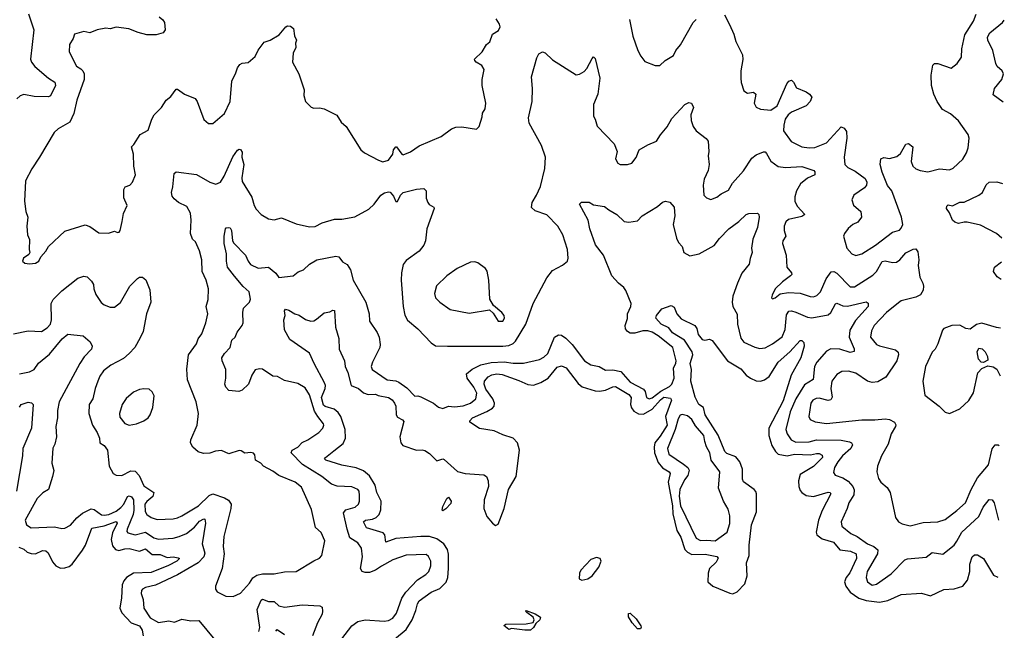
# Model space of a CAD drawing. Extents: x 1690054 to 1842981, y 782881 to 914114.
# Tile 551 of 656: x 1833867 to 1840588, y 836454 to 840625. Entities that reach past the tile are written whole.
import ezdxf

# ---------------------------------------------------------------- set-up
doc = ezdxf.new("R2010")
doc.units = 0

msp = doc.modelspace()

# ---------------------------------------------------------------- linework, layer by layer
at = {"layer": '0CON10XD'}
for points in [[(1833927.5, 840665), (1833963.4, 840555), (1833940.4, 840355), (1833946.9, 840335), (1833970, 840305), (1834063.3, 840225), (1834106.7, 840196.7), (1834111.5, 840175), (1834076.9, 840105), (1834065, 840096.9), (1833965, 840099.1), (1833895, 840114.5), (1833870.8, 840105), (1833848.1, 840085)], [(1834819.4, 840645), (1834845, 840624), (1834856, 840605), (1834859.2, 840555), (1834846.7, 840535), (1834797.9, 840522.1), (1834735, 840520.7), (1834675, 840536.2), (1834612.8, 840562.8), (1834525, 840573.2), (1834485, 840563.1), (1834455, 840566.1), (1834395, 840555.9), (1834345, 840535.4), (1834305, 840544.5), (1834242.5, 840525), (1834232.5, 840495), (1834208, 840455), (1834204.2, 840405), (1834255, 840306.2), (1834285, 840290), (1834299.3, 840275), (1834306.8, 840255), (1834307.5, 840215), (1834257.9, 840075), (1834237.2, 839982.7), (1834209.4, 839925), (1834130.6, 839879.4), (1834102.9, 839855), (1834003.1, 839685), (1833949.2, 839605), (1833905.8, 839524.2), (1833901.1, 839385), (1833910, 839315), (1833922.9, 839275), (1833917.1, 839215), (1833920, 839155), (1833933.6, 839123.6), (1833932.5, 839055), (1833937.5, 839035), (1833929.3, 839020.7), (1833892.5, 838995), (1833887.5, 838975), (1833902.3, 838962.3), (1833935, 838956), (1833975, 838962), (1833997.5, 838975), (1834012.5, 839005), (1834045, 839042.5), (1834064.1, 839075.9), (1834175, 839180), (1834315, 839222.9), (1834345, 839211.4), (1834408.3, 839168.3), (1834473, 839167), (1834515, 839180), (1834535, 839170), (1834546.4, 839173.6), (1834552.5, 839185), (1834566.4, 839246.4), (1834575, 839300), (1834601.2, 839355), (1834577, 839407), (1834577.8, 839465), (1834587.7, 839482.3), (1834618, 839495), (1834638, 839515), (1834657.5, 839565), (1834645.8, 839625), (1834644.2, 839705), (1834630, 839755), (1834647.5, 839772.5), (1834690, 839840), (1834745, 839868.8), (1834769.2, 839945), (1834785.8, 839975), (1834836, 840025), (1834866, 840075), (1834899.7, 840100.3), (1834935, 840150), (1834945, 840150), (1834992.5, 840115), (1835065.5, 840085.5), (1835078.6, 840065), (1835123.4, 839943.4), (1835155, 839916.2), (1835186.7, 839915), (1835265, 839984), (1835303.1, 840065), (1835315.6, 840204.4), (1835341.7, 840261.7), (1835353.6, 840296.4), (1835370.7, 840319.3), (1835385, 840327.5), (1835427.4, 840332.6), (1835475, 840374.2), (1835495, 840416), (1835535, 840470), (1835576.2, 840485), (1835638.3, 840521.7), (1835685, 840576.7), (1835695, 840582.5), (1835715, 840580), (1835736.7, 840565), (1835743.6, 840513.6), (1835757.5, 840485), (1835750, 840465), (1835752.5, 840435), (1835733.3, 840395), (1835728.8, 840335), (1835772, 840255), (1835794.1, 840194.1), (1835808.8, 840145), (1835806.4, 840106.4), (1835817.5, 840065), (1835856.4, 840026.4), (1835875, 840020), (1835913, 840023), (1835946.4, 840016.4), (1836033, 839973), (1836062.5, 839925), (1836096.1, 839896.1), (1836196, 839735), (1836221.2, 839715), (1836316, 839666), (1836345.5, 839654.5), (1836385, 839664.4), (1836413.1, 839705), (1836417.8, 839735), (1836435, 839756.7), (1836440, 839755), (1836475, 839706.7), (1836485, 839701.2), (1836535, 839722), (1836595, 839762), (1836745, 839826.7), (1836815, 839880), (1836845, 839890), (1836885, 839893.3), (1836985, 839877.5), (1837002.5, 839895), (1837025, 839960), (1837026.7, 839985), (1837043.8, 840015), (1837050, 840055), (1837023.3, 840175), (1837023.3, 840215), (1837036.7, 840285), (1837021.7, 840311.7), (1836983.3, 840335), (1836973.3, 840345), (1836972.5, 840355), (1837023.3, 840405), (1837054, 840455), (1837076.5, 840473.5), (1837094.4, 840525.6), (1837135, 840550), (1837146.4, 840575), (1837142.5, 840595), (1837119.4, 840629.4)], [(1838677, 840657), (1838711.2, 840591.2), (1838742, 840525), (1838756, 840475), (1838800.8, 840385), (1838802.3, 840352.3), (1838788.8, 840275), (1838790, 840225), (1838792.5, 840195), (1838809.3, 840139.3), (1838835, 840123.3), (1838875, 840128.8), (1838892.5, 840115), (1838880, 840055), (1838895, 840027.5), (1838923.6, 840013.6), (1838995, 840006.7), (1839038, 840035), (1839103.3, 840186.7), (1839116.7, 840205), (1839135, 840211.2), (1839148.7, 840198.7), (1839169.5, 840159.5), (1839235, 840130.8), (1839258.8, 840115), (1839274, 840095), (1839263.1, 840065), (1839235, 840035.7), (1839135, 839992.9), (1839113.8, 839975), (1839093.1, 839945), (1839082.1, 839905), (1839081.9, 839865), (1839132.6, 839792.6), (1839205, 839756.9), (1839255, 839748.9), (1839295, 839750.9), (1839374.2, 839784.2), (1839475, 839892), (1839495, 839884.2), (1839511.7, 839861.7), (1839513.8, 839816.2), (1839495.4, 839685), (1839500, 839635), (1839519.2, 839615), (1839569.9, 839589.9), (1839639.3, 839539.3), (1839650.6, 839515), (1839647.1, 839495), (1839634.6, 839475.4), (1839562, 839425), (1839548, 839395), (1839558.3, 839358.3), (1839608.5, 839315), (1839612.7, 839275), (1839587.6, 839242.4), (1839554, 839225), (1839521.3, 839198.7), (1839496.2, 839165), (1839491.2, 839145), (1839513.8, 839065), (1839546.7, 839025), (1839575, 839014.3), (1839615.4, 839024.6), (1839708.6, 839085), (1839825, 839172.2), (1839872.2, 839187.8), (1839885, 839201.2), (1839894.4, 839225), (1839886.2, 839275), (1839821.2, 839455), (1839791.2, 839491.2), (1839754, 839584), (1839741.5, 839635), (1839746.2, 839675), (1839765, 839684), (1839805, 839677.5), (1839855, 839689.2), (1839878.9, 839711.1), (1839915, 839773.3), (1839935, 839778.8), (1839963.8, 839755), (1839951.8, 839655), (1839964.7, 839624.7), (1839985, 839606.9), (1840013.9, 839593.9), (1840065, 839585.5), (1840145, 839606.2), (1840215, 839600), (1840238.6, 839611.4), (1840305, 839671.4), (1840330.5, 839715), (1840340.5, 839749.5)], [(1840340.5, 839749.5), (1840348.6, 839815), (1840340.7, 839840.7), (1840275, 839933.8), (1840220.7, 839980.7), (1840165, 840011.2), (1840130.8, 840065), (1840106.8, 840116.8), (1840090.5, 840175), (1840089.4, 840245), (1840100, 840315), (1840112.5, 840325), (1840135, 840325.8), (1840225, 840293.3), (1840266.7, 840325), (1840295, 840367.5), (1840298.6, 840425), (1840318.3, 840521.7), (1840376.9, 840615), (1840397, 840663)], [(1838029.4, 840625), (1838051.7, 840511.7), (1838086, 840415), (1838106.2, 840375), (1838135, 840340), (1838205, 840311.2), (1838237.7, 840312.3), (1838274.2, 840345.8), (1838329.5, 840380.5), (1838346.7, 840415), (1838377.3, 840452.7), (1838464.3, 840605), (1838485, 840626)], [(1840581.3, 840060.2), (1840511.2, 840111.2), (1840521.4, 840155), (1840570, 840215), (1840583.6, 840255.2), (1840573.8, 840275), (1840540, 840305), (1840529.2, 840325), (1840510.8, 840415), (1840476.2, 840485), (1840473.8, 840505), (1840489.1, 840535), (1840575.2, 840604.8), (1840588, 840621.8)], [(1834401.4, 838155), (1834382.2, 838105), (1834365.8, 838035), (1834340.8, 837995), (1834340, 837935), (1834364.3, 837855), (1834395.7, 837805), (1834411.2, 837765), (1834413.3, 837735), (1834445, 837716.2), (1834466.2, 837685), (1834477.3, 837575), (1834504.4, 837525), (1834525, 837513.1), (1834565, 837511.9), (1834625, 837542.5), (1834655, 837540), (1834681.9, 837511.9), (1834715, 837441.1), (1834783.1, 837395), (1834775, 837368.5), (1834735, 837334.6), (1834721.9, 837315), (1834724.3, 837265), (1834735, 837244.5), (1834765, 837224.5), (1834805, 837211.2), (1834915, 837214.7), (1834945, 837222.7), (1834975, 837235.4), (1835086.7, 837305), (1835161.5, 837375), (1835185, 837385.4), (1835265, 837359.1), (1835292.9, 837342.9), (1835310.4, 837315), (1835308.8, 837285), (1835260, 837095), (1835256.9, 837025), (1835262.5, 836975), (1835249.4, 836875), (1835203.3, 836755), (1835203.6, 836733.6), (1835215, 836717.5), (1835275, 836686.2), (1835325, 836683.8), (1835375, 836708), (1835435.8, 836775), (1835458.9, 836811.1), (1835485, 836829.4), (1835525, 836839.4), (1835605, 836838.9), (1835675, 836852), (1835755, 836855.8), (1835875, 836928.8), (1835914.1, 836945.9), (1835928.8, 836965), (1835950.6, 837065), (1835925, 837120.8), (1835885.4, 837155.4), (1835859.5, 837279.5), (1835790.8, 837430.8), (1835747.1, 837465), (1835635, 837510), (1835595, 837541.4), (1835531.2, 837575), (1835513.3, 837595), (1835475.9, 837615.9), (1835471.9, 837651.9), (1835463.2, 837663.2), (1835445, 837667.5), (1835405, 837663.8), (1835379.5, 837679.5), (1835365, 837681.2), (1835295, 837660), (1835245, 837681.4), (1835203.4, 837676.6), (1835165, 837662.9), (1835121.2, 837661.2), (1835085, 837672), (1835048, 837705), (1835033.2, 837733.2), (1835034.3, 837755), (1835079.2, 837855), (1835088.1, 837935), (1835070.9, 838015), (1835012.9, 838165), (1835007.6, 838237.6), (1835020, 838335), (1835075, 838410), (1835086.5, 838445), (1835110.7, 838479.3), (1835138.6, 838555), (1835152.5, 838615), (1835140, 838665), (1835153.9, 838713.9), (1835157.1, 838785), (1835140, 838845), (1835113.9, 838903.9), (1835110.9, 838985), (1835094, 839045), (1835066.6, 839106.6), (1835045.8, 839125.8), (1835034, 839165), (1835038.5, 839255), (1835032.7, 839302.7), (1835007.4, 839347.4), (1834952, 839375), (1834920.6, 839400.6), (1834909.1, 839419.1), (1834903.5, 839445), (1834913.4, 839483.4), (1834922.2, 839575), (1834934.2, 839585.8), (1835075, 839566.2), (1835165, 839514.7), (1835205, 839502), (1835237.3, 839515), (1835263.8, 839555), (1835322.2, 839687.8), (1835355, 839733.8), (1835365, 839740), (1835375, 839737.5), (1835385, 839720), (1835384.3, 839685), (1835396.7, 839635), (1835383.1, 839545), (1835385, 839520), (1835452.4, 839412.4), (1835468.1, 839355), (1835481.4, 839331.4), (1835515.8, 839295), (1835565, 839264.5), (1835605, 839256.5), (1835655, 839272.2), (1835755, 839230), (1835845, 839208.9), (1835885, 839211.5), (1835932.3, 839237.7), (1836015, 839261.1), (1836065, 839261.1), (1836155, 839276.8), (1836250.8, 839329.2), (1836285.9, 839364.1), (1836331.4, 839425), (1836357.6, 839442.4), (1836385, 839448.9), (1836395, 839445.6), (1836418.9, 839418.9), (1836435, 839383.8), (1836445, 839382), (1836465.5, 839425), (1836485, 839444.4), (1836575, 839467.8), (1836625, 839471.2), (1836641.2, 839455), (1836641.2, 839405), (1836653.3, 839375), (1836662.7, 839362.7), (1836693.9, 839343.9), (1836695.8, 839335), (1836646.9, 839195), (1836637.5, 839115), (1836626.7, 839085), (1836595, 839044.4), (1836505, 838980.5), (1836485, 838952), (1836473.4, 838895), (1836471.1, 838845), (1836485.8, 838665), (1836496.3, 838606.4), (1836515, 838571.9), (1836585, 838512.9), (1836675, 838416.2), (1836705, 838395.8), (1836786.6, 838393.4), (1837166, 838394), (1837205, 838398.5), (1837235, 838412.3), (1837251.4, 838428.6), (1837322.1, 838545), (1837372.5, 838685), (1837465, 838862), (1837505, 838911.9), (1837571.7, 838948.3), (1837606.7, 838975), (1837612, 838995), (1837607.5, 839055), (1837574.4, 839155), (1837541.1, 839215), (1837465, 839292.2), (1837385, 839318.6), (1837360.9, 839340.9), (1837364.4, 839375), (1837395.6, 839425), (1837421.5, 839485), (1837451.7, 839608.3), (1837456, 839685), (1837429.4, 839765), (1837345, 839916.7), (1837339.4, 839955), (1837365.9, 840065.9), (1837368, 840155), (1837360.8, 840235), (1837396.2, 840365), (1837409.7, 840390.3), (1837435, 840404), (1837455, 840398), (1837505, 840351.2), (1837665, 840248), (1837687.9, 840252.1), (1837719.1, 840270.9), (1837738.8, 840291.2), (1837775, 840360), (1837785, 840370), (1837795, 840360), (1837827.5, 840225), (1837812.5, 840115), (1837784.3, 840045), (1837784.5, 839964.5), (1837795.8, 839945), (1837808.3, 839898.3), (1837925, 839777.5), (1837946, 839725), (1837933.3, 839675), (1837950, 839645), (1837966.4, 839636.4), (1838015, 839636), (1838046.2, 839645), (1838075.7, 839684.3), (1838096.7, 839735), (1838155, 839770), (1838215, 839793.8), (1838241.7, 839838.3), (1838286.6, 839893.4), (1838319.7, 839950.3), (1838406.7, 840045), (1838435, 840058.8), (1838452.5, 840055), (1838467.5, 840025), (1838448.6, 839975), (1838450, 839935), (1838464.2, 839895), (1838484, 839865), (1838553, 839813), (1838567.1, 839795), (1838570.8, 839725), (1838566, 839695), (1838574.2, 839635), (1838566, 839595), (1838540, 839535), (1838532.2, 839495), (1838535.9, 839425.9), (1838555, 839406.7), (1838585, 839396.7), (1838625, 839411.2), (1838655.8, 839434.2), (1838705, 839461.2), (1838733.2, 839506.8), (1838807.6, 839592.4), (1838865, 839678.9), (1838895, 839701.5), (1838945, 839722.2), (1838955, 839721.9), (1838965, 839711.4), (1838995, 839657.1), (1839045, 839621.5), (1839095, 839614.8), (1839205, 839621.3), (1839288, 839595), (1839295.8, 839585), (1839294, 839565), (1839245, 839542.9), (1839196, 839504), (1839168.9, 839455), (1839157.9, 839415), (1839158.8, 839385), (1839175, 839350), (1839226, 839295), (1839205, 839281.1), (1839115, 839259.2), (1839096.8, 839243.2), (1839085.7, 839215), (1839085.6, 839185), (1839095.8, 839145), (1839075.7, 839115), (1839073.3, 839095), (1839098.5, 839015), (1839104.3, 838935), (1839135.8, 838895), (1839136.9, 838885), (1839129.4, 838875), (1839074.2, 838835), (1839024.2, 838785), (1839003.6, 838743.6), (1839000, 838725), (1839005, 838717.5), (1839025, 838724), (1839058.2, 838751.8), (1839115, 838761.8), (1839195, 838756.7), (1839263, 838733), (1839285, 838731.6), (1839308.5, 838741.5), (1839333.4, 838766.6), (1839371.3, 838855), (1839406.9, 838903.1), (1839425, 838905.3), (1839445, 838893.5), (1839535, 838799.5), (1839565, 838798.7), (1839691.4, 838878.6), (1839715.9, 838905), (1839755, 838972.9), (1839775, 838978.2), (1839825, 838965.3), (1839851.1, 838968.9), (1839875.2, 838984.8), (1839915, 839033.1), (1839965, 839056.1), (1839985, 839059.1), (1839998.1, 839038.1), (1840004.6, 838985), (1839998.9, 838945), (1840011.5, 838865), (1840032.2, 838825), (1840037.5, 838805), (1840035, 838777.5), (1840015.4, 838744.6), (1839985, 838728.5), (1839885, 838703.8), (1839865, 838691.5), (1839785, 838625.5), (1839700.5, 838535), (1839681.4, 838498.6), (1839674.5, 838455), (1839715.9, 838405.9), (1839736, 838396), (1839845, 838370.4), (1839863.8, 838353.8), (1839865.4, 838335), (1839855.5, 838295), (1839778.3, 838181.7), (1839725, 838150), (1839686.3, 838146.3), (1839655, 838156.5), (1839575, 838209.6), (1839523.8, 838223.8), (1839478.8, 838221.2), (1839445, 838200), (1839410.4, 838155), (1839404.6, 838105), (1839413.2, 838046.8), (1839405, 838028.8), (1839385, 838022.9), (1839325, 838038.5), (1839303.5, 838036.5), (1839280.6, 838025), (1839266.5, 838005), (1839254.4, 837915), (1839263.8, 837893.8), (1839297.6, 837877.6), (1839373.4, 837866.6), (1839615, 837892.2), (1839705, 837890.6), (1839775, 837898.5), (1839805, 837893.1), (1839838.8, 837875), (1839847.7, 837857.7), (1839844.2, 837845), (1839816.5, 837795), (1839795.4, 837724.6), (1839749.2, 837645), (1839721.4, 837575), (1839718.9, 837535), (1839729.8, 837489.8), (1839745, 837465.8), (1839788.3, 837428.3), (1839810, 837395), (1839846, 837225), (1839866.2, 837195), (1839891.7, 837181.7), (1839945, 837168.1), (1840035, 837190), (1840135, 837195.6), (1840185, 837209.5), (1840265, 837270.9), (1840322.9, 837325), (1840360.8, 837415), (1840405, 837495.6), (1840480, 837585), (1840505.9, 837694.1), (1840525, 837720), (1840545, 837721.2), (1840553.5, 837715.6)], [(1840570.3, 839131.9), (1840535, 839164.6), (1840425, 839220.6), (1840335, 839240.7), (1840315, 839242.3), (1840275, 839232.5), (1840250.7, 839240.7), (1840234, 839255), (1840214.2, 839304.2), (1840193.8, 839335), (1840195, 839350), (1840205, 839360), (1840235, 839353.3), (1840285, 839378.1), (1840315, 839377.3), (1840415, 839426.5), (1840440, 839445), (1840463.8, 839496.2), (1840485, 839514.3), (1840537.1, 839517.1), (1840574.7, 839506.7)], [(1836066.4, 836395), (1836135.2, 836484.8), (1836175, 836514.6), (1836225, 836524.6), (1836355, 836516), (1836385, 836521.6), (1836413.8, 836536.2), (1836439.5, 836570.5), (1836476.2, 836673.8), (1836503.8, 836715), (1836581.8, 836798.2), (1836640, 836835), (1836659.4, 836855), (1836674.5, 836895), (1836672.5, 836925), (1836658.8, 836958.8), (1836642.1, 836972.1), (1836506.1, 836966.1), (1836415, 836936), (1836337.2, 836892.7), (1836295, 836863.8), (1836255, 836848.5), (1836225, 836847.5), (1836205, 836855.8), (1836194.5, 836875), (1836206.4, 836956.4), (1836200, 837015), (1836175, 837050.6), (1836121.8, 837085), (1836102.9, 837145), (1836078.2, 837255), (1836093.4, 837276.6), (1836158, 837295), (1836180, 837315), (1836186.7, 837335), (1836187.5, 837375), (1836183.4, 837403.4), (1836175.8, 837415), (1836134.6, 837434.6), (1836035, 837438.2), (1835995, 837451.1), (1835930.6, 837505), (1835797.2, 837587.3), (1835720.7, 837665), (1835726.4, 837685), (1835765.5, 837704.5), (1835795, 837737.5), (1835834.6, 837755.4), (1835910, 837805), (1835936, 837835), (1835944.2, 837855), (1835940.8, 837865), (1835903, 837913), (1835880.6, 837950.6), (1835845, 838063.1), (1835815, 838109.4), (1835765, 838139.4), (1835675, 838160), (1835627, 838187), (1835595, 838188.8), (1835525, 838238), (1835505, 838240), (1835475, 838232), (1835452.6, 838197.4), (1835429.2, 838135), (1835385.5, 838094.5), (1835364.1, 838085.9), (1835295, 838092.5), (1835274.3, 838115), (1835266.9, 838135), (1835274.4, 838175.6), (1835274.5, 838235), (1835248.9, 838295), (1835246.7, 838315), (1835265.7, 838345), (1835304.5, 838385), (1835314.5, 838435), (1835337.1, 838455), (1835350.8, 838489.2), (1835385, 838535.8), (1835392.1, 838555), (1835389.5, 838625), (1835395, 838653.3), (1835435.9, 838694.1), (1835442.9, 838715), (1835434.4, 838765), (1835391.7, 838801.7), (1835333.6, 838873.6), (1835284.7, 838935), (1835278.2, 838975), (1835280, 839025), (1835262.3, 839095), (1835262, 839145), (1835271.2, 839195), (1835276.2, 839203.8), (1835295.9, 839205.9), (1835305, 839203.3), (1835314, 839185), (1835319.4, 839115), (1835327.9, 839097.9), (1835409.2, 839015), (1835426.4, 838975), (1835443.1, 838953.1), (1835495, 838926.2), (1835565, 838933.8), (1835615, 838893.8), (1835635, 838862.5), (1835735, 838875.8), (1835768.8, 838901.2), (1835804.3, 838915.7), (1835845, 838954.4), (1835896.2, 838983.8), (1836025, 839010), (1836045.2, 839005.2), (1836070.6, 838970.6), (1836101.5, 838951.5), (1836125.5, 838915.5), (1836143.2, 838845), (1836230.9, 838695), (1836251.9, 838615), (1836254.3, 838565), (1836306.8, 838486.8), (1836320, 838455), (1836328.6, 838405), (1836325.8, 838385), (1836274.5, 838285.5), (1836266.9, 838255), (1836272.9, 838235), (1836375, 838165.6), (1836435, 838157.7), (1836455, 838149.1), (1836509, 838109), (1836565, 838052), (1836585, 838055.6), (1836605, 838048.2), (1836691.2, 838005), (1836725, 837977.5), (1836755, 837969.2), (1836795, 837985.4), (1836835, 837980.8), (1836895, 837985.9), (1836945, 838004.7), (1836981.1, 838035), (1836986.7, 838073.3), (1836967.5, 838115), (1836922.4, 838175), (1836917.1, 838205), (1836955, 838237.3), (1837013.9, 838266.1), (1837085, 838283.7), (1837175, 838287.1), (1837235, 838278), (1837305, 838277.8), (1837415, 838304.5), (1837445, 838320), (1837472.1, 838345), (1837518, 838455), (1837545, 838471.2), (1837565, 838470), (1837595, 838450), (1837638.5, 838405), (1837723.1, 838295), (1837765, 838267.5), (1837822, 838255), (1837865, 838230.5), (1837915, 838233.2), (1837970.8, 838220.8), (1838035, 838149.2), (1838125, 838100.4), (1838136.6, 838085), (1838145, 838044.2), (1838164.5, 838034.5), (1838185, 838041.3), (1838242.5, 838087.5), (1838302, 838118), (1838319.4, 838135), (1838334.6, 838175), (1838330.3, 838245), (1838345, 838277.5), (1838347.6, 838295), (1838326.1, 838385), (1838225, 838464.2), (1838185, 838490.5), (1838155, 838499.7), (1838120.3, 838499.7), (1838065, 838484.3), (1838035, 838484.2), (1838016.2, 838495), (1838003.2, 838513.2), (1838000, 838535), (1838016.7, 838583.3), (1838016.2, 838615), (1838039.4, 838665), (1838040.6, 838685), (1838004.3, 838775), (1837990.8, 838795), (1837953.9, 838823.9), (1837909.4, 838875), (1837852.4, 839015), (1837797.7, 839087.7), (1837760, 839195), (1837748.6, 839255), (1837687.5, 839365), (1837702.2, 839377.8), (1837755, 839377.9), (1837785, 839360), (1837858.8, 839348.8), (1837888, 839325), (1837943.8, 839293.8), (1837993.8, 839245), (1838025, 839241.4), (1838085, 839251.2), (1838115, 839285.7), (1838220.7, 839349.3), (1838255, 839378), (1838275, 839384), (1838305, 839378.8), (1838334.3, 839344.3), (1838338.1, 839285), (1838328.2, 839225), (1838351.5, 839131.5), (1838363.7, 839103.7), (1838388.1, 839075), (1838400.6, 839035), (1838441.9, 839011.9), (1838505, 839024.5), (1838607.3, 839082.7), (1838645, 839130.6), (1838708.8, 839195), (1838776.2, 839245), (1838825, 839294), (1838845, 839301.2), (1838904.1, 839304.1), (1838912.9, 839292.9), (1838914.4, 839275), (1838903.3, 839205), (1838871.4, 839125), (1838862.9, 839065), (1838867.1, 839035), (1838854, 838994), (1838845.8, 838955), (1838796.7, 838893.3), (1838765.7, 838825), (1838735.6, 838735), (1838730.6, 838695), (1838735.7, 838665), (1838763.8, 838613.8), (1838767.5, 838545), (1838790, 838450), (1838810.8, 838420.8), (1838885, 838386.7), (1838918.3, 838378.3), (1838955, 838383.8), (1839005, 838410), (1839070.8, 838459.2), (1839091.8, 838508.2), (1839100.8, 838609.2), (1839116.3, 838633.7), (1839134.5, 838635.5), (1839165, 838627.6), (1839245, 838591.9), (1839275, 838588.6), (1839385, 838608.7), (1839403.8, 838625), (1839435, 838684.2), (1839445, 838688.6), (1839485, 838670.4), (1839517.3, 838667.3), (1839645, 838697.5), (1839658.6, 838688.6), (1839658.1, 838665), (1839571.2, 838568.8), (1839533.8, 838503.8), (1839529.3, 838455), (1839564.2, 838375.8), (1839563, 838357), (1839535, 838350.4), (1839465, 838373.4), (1839405, 838377.3), (1839375, 838359.5), (1839307.8, 838285), (1839292.9, 838255), (1839282.5, 838167.5), (1839225, 838130), (1839165.8, 838035), (1839126.7, 837945), (1839097.1, 837825), (1839106.3, 837796.4), (1839133.3, 837755), (1839165, 837738.2), (1839255, 837740.4), (1839305, 837754.4), (1839475, 837753.2), (1839531.3, 837741.3), (1839544.6, 837734.6), (1839550.9, 837720.9)], [(1837165, 838564.2), (1837175.8, 838585), (1837173.3, 838605), (1837157.5, 838625), (1837101.2, 838671.2), (1837076.2, 838715), (1837069.4, 838845), (1837057.7, 838907.7), (1837047.5, 838925), (1836995, 838963.3), (1836975, 838970), (1836945, 838967.5), (1836853.3, 838925), (1836783.8, 838875), (1836712.4, 838807.6), (1836698.1, 838755), (1836705.5, 838725.5), (1836734.5, 838694.5), (1836805, 838645.7), (1836935, 838620.6), (1837075, 838642.5), (1837099.3, 838619.3), (1837133.3, 838565), (1837165, 838564.2)], [(1840566.9, 838849.9), (1840538.6, 838868.6), (1840514.4, 838905), (1840520, 838935), (1840568.4, 838971.4)], [(1833825, 838478.6), (1833925, 838499.4), (1834015, 838494.4), (1834055, 838520), (1834076.5, 838545), (1834085.5, 838575), (1834083.1, 838686.9), (1834096.6, 838713.4), (1834155, 838772.7), (1834265, 838860), (1834305, 838873.1), (1834327.6, 838867.6), (1834358.3, 838838.3), (1834370, 838815), (1834373.1, 838785), (1834387, 838747), (1834423.4, 838693.4), (1834445, 838676), (1834485, 838661.4), (1834515, 838660.8), (1834556.4, 838693.6), (1834618, 838805), (1834672.3, 838857.7), (1834685, 838866.2), (1834705, 838866.7), (1834728.3, 838848.3), (1834755, 838780), (1834762, 838695), (1834732.5, 838615), (1834709.1, 838495), (1834689.3, 838450.7), (1834653.6, 838385), (1834615, 838344.4), (1834575, 838311.1), (1834488.8, 838265), (1834440, 838225), (1834415, 838190), (1834401.4, 838155)], [(1836425, 836392.1), (1836505, 836458.8), (1836546.5, 836525), (1836571.7, 836588.3), (1836582.7, 836635), (1836595, 836654.7), (1836675, 836714.7), (1836735, 836738.5), (1836777.5, 836782.5), (1836790.2, 836815), (1836793.2, 836876.8), (1836793.9, 836973.9), (1836786.7, 837005), (1836762.4, 837045), (1836715, 837079), (1836665, 837093.9), (1836605, 837094.8), (1836435, 837080), (1836365.8, 837055.8), (1836359.3, 837105), (1836349.2, 837119.2), (1836234.5, 837154.5), (1836214.4, 837195.6), (1836227.5, 837205), (1836275, 837212.2), (1836300.4, 837225), (1836320.9, 837245), (1836332.5, 837277.5), (1836334.8, 837335), (1836304, 837395), (1836293.3, 837445), (1836255, 837507.8), (1836215, 837543.2), (1836165, 837563.4), (1836065, 837581.2), (1835957.1, 837615), (1835948, 837625), (1835954, 837635), (1836011.3, 837678.7), (1836075, 837730), (1836091.2, 837765), (1836089.4, 837825), (1836058.4, 837915), (1836041.3, 837941.3), (1836014.1, 837965), (1835953.1, 837983.1), (1835941.7, 837991.7), (1835926.6, 838045), (1835953.3, 838105), (1835955.2, 838125), (1835948.9, 838145), (1835876.6, 838275), (1835845.8, 838345.8), (1835710.6, 838440.6), (1835674.3, 838505), (1835670.8, 838575), (1835680, 838605), (1835673.9, 838636.1), (1835681.7, 838648.3), (1835705, 838641.4), (1835744.6, 838614.6), (1835775.5, 838605.5), (1835817, 838577), (1835855, 838566), (1835875, 838568), (1835892.1, 838577.9), (1835945, 838622.5), (1835985, 838628.8), (1836005, 838640), (1836015, 838637.5), (1836022.9, 838525), (1836045, 838447.5)], [(1836045, 838447.5), (1836047.8, 838375), (1836083.6, 838295), (1836089.6, 838255), (1836107.7, 838215), (1836129.2, 838125), (1836179.2, 838105), (1836215, 838076.2), (1836245, 838065.3), (1836295, 838066.8), (1836315, 838056.7), (1836385, 838044.6), (1836408.8, 838028.8), (1836426, 838005), (1836434.6, 837985), (1836436.4, 837925), (1836445, 837910.6), (1836481.1, 837891.1), (1836489.3, 837879.3), (1836462.5, 837775), (1836469.4, 837735), (1836482.5, 837715), (1836575, 837684.7), (1836615, 837687.5), (1836632.7, 837682.7), (1836665, 837662.2), (1836715, 837611.2), (1836755, 837626), (1836765, 837620), (1836855, 837538.8), (1836907.5, 837525), (1837035, 837516.2), (1837053.5, 837503.5), (1837065.4, 837475.4), (1837066.7, 837435), (1837036.8, 837345), (1837034.7, 837285), (1837055, 837231.1), (1837095, 837185.6), (1837115, 837169.4), (1837132.3, 837177.7), (1837175.3, 837285), (1837204.7, 837415.3), (1837255, 837504), (1837279.2, 837685), (1837265.4, 837735), (1837235, 837766.2), (1837165, 837788.9), (1837106.3, 837816.3), (1837005, 837831.5), (1836940.5, 837875), (1836939.5, 837885), (1836958.9, 837905), (1837055, 837947.9), (1837095, 837971.6), (1837106.8, 837985), (1837108.4, 838005), (1837096.2, 838035), (1837049.9, 838099.9), (1837038.4, 838135), (1837040.3, 838155), (1837065, 838185.3), (1837090.4, 838199.6), (1837125, 838205.5), (1837161, 838201), (1837275, 838160.9), (1837335, 838131.9), (1837375, 838128.2), (1837425, 838145.3), (1837474.6, 838175), (1837535, 838252.1), (1837565, 838261.2), (1837597.3, 838247.3), (1837679.2, 838139.2), (1837706.1, 838116.1), (1837795, 838089.6), (1837825, 838087.3), (1837865, 838093.8), (1837915, 838117.6), (1837935, 838119.1), (1838025.4, 838065), (1838041.9, 838045), (1838037.6, 837995), (1838043.3, 837973.4), (1838060.2, 837950.2), (1838091.2, 837931.2), (1838125, 837929.7), (1838185, 837964.3), (1838241.5, 838028.5), (1838265, 838046.2), (1838309.9, 838039.9), (1838315.2, 838025), (1838276.4, 837915), (1838286.4, 837855), (1838239.5, 837780.5), (1838202.9, 837735), (1838197.4, 837705), (1838200.6, 837665), (1838225, 837599.8), (1838255, 837563.8), (1838301.1, 837535), (1838307.9, 837525), (1838293.8, 837465), (1838323.4, 837305), (1838325, 837248.9), (1838353, 837135), (1838379.1, 837089.1), (1838406.5, 837006.5), (1838425, 836987.2), (1838455, 836971), (1838545, 836973.2), (1838625, 836956.9), (1838635, 836946), (1838620.4, 836919.6), (1838576.2, 836875), (1838567.1, 836845), (1838564.6, 836785), (1838598.5, 836755), (1838715, 836706.9), (1838735, 836703.8), (1838764.1, 836715.9), (1838818, 836772), (1838833.8, 836825), (1838828.4, 836915), (1838846.6, 836965), (1838846.9, 837035), (1838861.8, 837175), (1838897.3, 837262.7), (1838896.8, 837385), (1838891.9, 837401.9), (1838880, 837415), (1838806.8, 837466.8), (1838800.4, 837485), (1838802.1, 837555), (1838782, 837605), (1838755, 837638.4), (1838695, 837660.6), (1838679.4, 837675), (1838635, 837787.1), (1838546.4, 837926.4), (1838534.8, 837974.8), (1838503.6, 837995), (1838477.2, 838047.2), (1838447.4, 838155), (1838453.1, 838235), (1838443.1, 838275), (1838462.4, 838335), (1838458.1, 838355), (1838405.4, 838435.4), (1838322.5, 838485), (1838298.6, 838518.6), (1838245.5, 838545), (1838210.5, 838585), (1838214.4, 838605), (1838251, 838649), (1838315, 838671.9), (1838335, 838662), (1838352.7, 838615), (1838381.7, 838581.7), (1838475.5, 838535), (1838488.2, 838515), (1838497.9, 838475), (1838525, 838441.1), (1838543.8, 838436.2), (1838575, 838442.2), (1838593.8, 838433.8), (1838698.5, 838295), (1838790.5, 838240.5), (1838825, 838197.1), (1838855, 838175.6), (1838895, 838157.5), (1838923.9, 838156.1), (1838951.4, 838165), (1838982.8, 838187.2), (1839043.4, 838285), (1839125, 838356.9), (1839195, 838434.3), (1839205, 838432.9), (1839218.8, 838418.8), (1839221.9, 838395), (1839200, 838315), (1839133.2, 838196.8), (1839078.6, 838021.4), (1838981, 837835), (1838980, 837785), (1839002.2, 837715), (1839026.8, 837675), (1839045, 837657.4), (1839105, 837646.2), (1839156.8, 837656.8), (1839265, 837651.6), (1839305, 837662.3), (1839325, 837661.2), (1839345, 837650.5), (1839347.6, 837635), (1839307.6, 837595), (1839285, 837571.6), (1839195, 837517.5), (1839183.5, 837475), (1839186.4, 837435), (1839195, 837409.6), (1839205.4, 837395), (1839235, 837374.2), (1839285, 837367), (1839385, 837397.1), (1839399.2, 837395), (1839404.5, 837385), (1839345, 837271.9), (1839320, 837205), (1839302.9, 837125), (1839307.3, 837105), (1839345, 837079.3), (1839421.5, 837055), (1839465, 837002.5), (1839539.2, 836995), (1839576.4, 836975), (1839578.9, 836945), (1839533.6, 836846.4), (1839508.8, 836815), (1839497.8, 836785), (1839506.7, 836755), (1839535.3, 836715.3), (1839595, 836673.6), (1839645, 836656.2), (1839735, 836646.1), (1839792.8, 836657.3), (1839885, 836698.5), (1840021.9, 836708.1), (1840085, 836688.5), (1840175, 836732.5), (1840245, 836737.3), (1840304, 836755), (1840336.4, 836795), (1840352.9, 836855), (1840353.2, 836905), (1840369.2, 836955), (1840385, 836970), (1840405, 836968.2), (1840445, 836943.2), (1840515, 836831.3), (1840542.8, 836817)], [(1840563, 838517), (1840535, 838521.2), (1840435, 838552), (1840398, 838542), (1840355, 838510), (1840325, 838516.2), (1840285, 838537.5), (1840230, 838535), (1840175, 838516.2), (1840165, 838503.3), (1840135, 838410), (1840115.8, 838374.2), (1840096.4, 838353.6), (1840050.8, 838255), (1840032.5, 838155), (1840045, 838060), (1840143.3, 837985), (1840184.2, 837944.2), (1840215, 837933.8), (1840285, 837966.2), (1840345, 838023.8), (1840377.5, 838075), (1840406.8, 838213.2), (1840435, 838241.2), (1840475, 838260), (1840512.3, 838252.3), (1840537.3, 838237.3), (1840559.1, 838191.2)], [(1833865, 838205.5), (1833935, 838219.5), (1833965, 838234.2), (1833995, 838277.5), (1834069.8, 838340.2), (1834156.7, 838445), (1834195, 838475.6), (1834300, 838465), (1834347.5, 838425), (1834362.5, 838395), (1834357.8, 838375), (1834307.6, 838322.4), (1834277.7, 838275), (1834135.6, 838015), (1834125.5, 837955), (1834126.2, 837905), (1834113.7, 837846.3), (1834117.8, 837775), (1834106.7, 837725), (1834092.5, 837697.5), (1834085.7, 837595.7), (1834099.4, 837545), (1834091.5, 837505), (1834065, 837415.8), (1834025, 837393.3), (1833985.9, 837354.1), (1833904.3, 837205), (1833914, 837175), (1833945, 837153.1), (1834105, 837161.5), (1834155, 837148.1), (1834175, 837151.4), (1834215, 837171.4), (1834258.3, 837221.7), (1834295.9, 837254.1), (1834355, 837283.6), (1834375, 837279.5), (1834425, 837242.3), (1834445, 837239.2), (1834475, 837245.2), (1834525, 837268.2), (1834558.3, 837291.7), (1834577.1, 837315), (1834602.8, 837367.2), (1834615, 837372.7), (1834630.4, 837365), (1834644.8, 837344.8), (1834646.8, 837275), (1834642.6, 837245), (1834600.8, 837145), (1834599.1, 837129.1), (1834605, 837120), (1834655.3, 837105.3), (1834725, 837124.7), (1834783.3, 837085), (1834815, 837076.6), (1834915, 837083.8), (1834956.7, 837093.3), (1835005, 837114.6), (1835061.2, 837158.8), (1835095, 837198.7), (1835125, 837214.4), (1835131.7, 837211.7), (1835135.3, 837185), (1835113.7, 837045), (1835130.1, 836980.1), (1835125.3, 836955), (1835085, 836915.2), (1834945, 836833.2), (1834795, 836761.8), (1834725, 836746.4), (1834705.8, 836735), (1834698.1, 836725), (1834695.6, 836705), (1834709.5, 836665), (1834715.5, 836605), (1834757.9, 836537.9), (1834815, 836506.6), (1834885, 836519.3), (1834925, 836510), (1834975, 836530.3), (1835035, 836518.9), (1835089.9, 836519.9), (1835198.2, 836388.2)], [(1840445, 838282.5), (1840430, 838285), (1840412.5, 838305), (1840403.3, 838355), (1840415, 838380), (1840436.4, 838376.4), (1840457.5, 838355), (1840472.5, 838325), (1840475, 838300), (1840445, 838282.5)], [(1834615, 837854.5), (1834665, 837862.9), (1834715, 837885.5), (1834744.3, 837905), (1834758.1, 837925), (1834776.9, 837975), (1834784.2, 838054.2), (1834771.7, 838081.7), (1834751.2, 838101.2), (1834715, 838104.2), (1834685, 838098.6), (1834645, 838080), (1834595, 838037.1), (1834567.1, 837995), (1834549.3, 837935), (1834550.5, 837910.5), (1834585, 837866.7), (1834615, 837854.5)], [(1833865, 837976.7), (1833878, 837995), (1833925, 838012.9), (1833946.8, 838006.8), (1833959.2, 837995), (1833948.6, 837835), (1833888, 837695), (1833885.4, 837645), (1833846.2, 837405)], [(1838615, 837064.6), (1838696.4, 837123.6), (1838714.3, 837184.3), (1838714.4, 837235), (1838702.1, 837282.1), (1838671.1, 837335), (1838636.5, 837425), (1838645.6, 837535), (1838587.9, 837615), (1838578.2, 837665), (1838555, 837706), (1838542.8, 837742.8), (1838536.8, 837785), (1838479.7, 837849.7), (1838455, 837893.5), (1838425, 837917.5), (1838388.8, 837928.8), (1838375, 837922.5), (1838361.5, 837898.5), (1838342.5, 837825), (1838288.4, 837695), (1838297.5, 837657.5), (1838399, 837589), (1838428.8, 837565), (1838437.5, 837547.5), (1838427.8, 837512.2), (1838405, 837481.1), (1838372.8, 837415), (1838369.5, 837369.5), (1838378.1, 837305), (1838485, 837081.9), (1838515, 837066.9), (1838555, 837070.4), (1838615, 837064.6)], [(1839550.9, 837720.9), (1839540.5, 837695), (1839482.5, 837645), (1839452.7, 837605), (1839430, 837565), (1839421.2, 837531.2), (1839433.6, 837513.6), (1839485, 837494.4), (1839521.5, 837471.5), (1839553.6, 837435), (1839563.1, 837413.1), (1839560.2, 837379.8), (1839527.8, 837325), (1839515.7, 837285), (1839474.4, 837195), (1839480, 837165), (1839540, 837115), (1839584.7, 837094.7), (1839653.3, 837045), (1839696.7, 837025), (1839725, 837003.8), (1839721.4, 836975), (1839652.5, 836855), (1839644.6, 836815), (1839654.6, 836785), (1839685, 836762.9), (1839715, 836767.9), (1839815, 836839.2), (1839910, 836935), (1839928.3, 836941.7), (1840055, 836954.3), (1840095, 836984), (1840167.3, 836972.7), (1840245, 837035.7), (1840265, 837061.4), (1840297.7, 837125), (1840415, 837230.9), (1840444.4, 837295), (1840485, 837346.9), (1840505, 837344.5), (1840518.4, 837325), (1840547.4, 837205.3)], [(1836755, 837270), (1836750, 837275), (1836755, 837300), (1836782.5, 837355), (1836795, 837363.3), (1836812, 837335), (1836809.5, 837320.5), (1836775, 837282.5), (1836755, 837270)], [(1833862.2, 837022.2), (1833895, 837008.8), (1833917.4, 836987.4), (1833945, 836977.5), (1833975, 836976.4), (1834022.1, 836997.9), (1834045, 836997.1), (1834062.1, 836982.1), (1834091.3, 836921.3), (1834115, 836893.3), (1834145, 836878.6), (1834175, 836880), (1834205, 836890.6), (1834225, 836905.7), (1834295, 837001.1), (1834315.9, 837035), (1834358.6, 837151.4), (1834445, 837166.7), (1834525.9, 837195.9), (1834532.1, 837185), (1834500.6, 837119.4), (1834492, 837075), (1834500.9, 837030.9), (1834520.5, 837005), (1834545, 836999.2), (1834585, 837010.9), (1834615, 837012.5), (1834685, 836994.3), (1834725, 837009.3), (1834771.4, 836971.4), (1834825, 836970.4), (1834875, 836951.2), (1834915, 836954.4), (1834949.4, 836949.4), (1834957.5, 836945), (1834938.9, 836925), (1834883.4, 836896.6), (1834765, 836849.1), (1834645, 836844), (1834596.9, 836815), (1834577.8, 836792.2), (1834565.6, 836765), (1834563.3, 836675), (1834551.3, 836605), (1834565, 836573.3), (1834628.9, 836505), (1834685, 836484.1), (1834703.3, 836455), (1834710.7, 836415)], [(1837705, 836796.2), (1837745, 836804.3), (1837774, 836825), (1837819.2, 836885), (1837836.2, 836926.2), (1837830, 836945), (1837805, 836951.2), (1837765, 836938), (1837698.6, 836865), (1837688.6, 836845), (1837686.7, 836805), (1837705, 836796.2)], [(1835500.6, 836445), (1835506.4, 836473.6), (1835488.1, 836595), (1835515, 836660.4), (1835525, 836665.3), (1835565, 836649.7), (1835605, 836650.9), (1835635, 836621.8), (1835675, 836612.7), (1835795, 836626.7), (1835915, 836620), (1835931.9, 836611.9), (1835934.5, 836584.5), (1835930.9, 836565), (1835900, 836505), (1835865.5, 836415)], [(1837315, 836453.8), (1837225, 836466), (1837205, 836460), (1837172.4, 836487.6), (1837185, 836496.2), (1837325, 836498.1), (1837372.7, 836507.3), (1837379.2, 836525), (1837372.5, 836542.5), (1837330, 836575), (1837320, 836585), (1837325, 836590), (1837385, 836566.7), (1837423, 836543), (1837417.5, 836525), (1837390, 836500), (1837375, 836472.5), (1837355, 836454.2), (1837315, 836453.8)], [(1838083.3, 836463.3), (1838047.5, 836505), (1838022.5, 836545), (1838021.7, 836568.3), (1838035, 836570), (1838075, 836532.5), (1838106.2, 836485), (1838110, 836475), (1838105, 836464), (1838083.3, 836463.3)], [(1835615, 836448.8), (1835625, 836459.2), (1835675, 836425.4)]]:
    msp.add_lwpolyline(points, dxfattribs=at)

doc.saveas('drawing.dxf')
